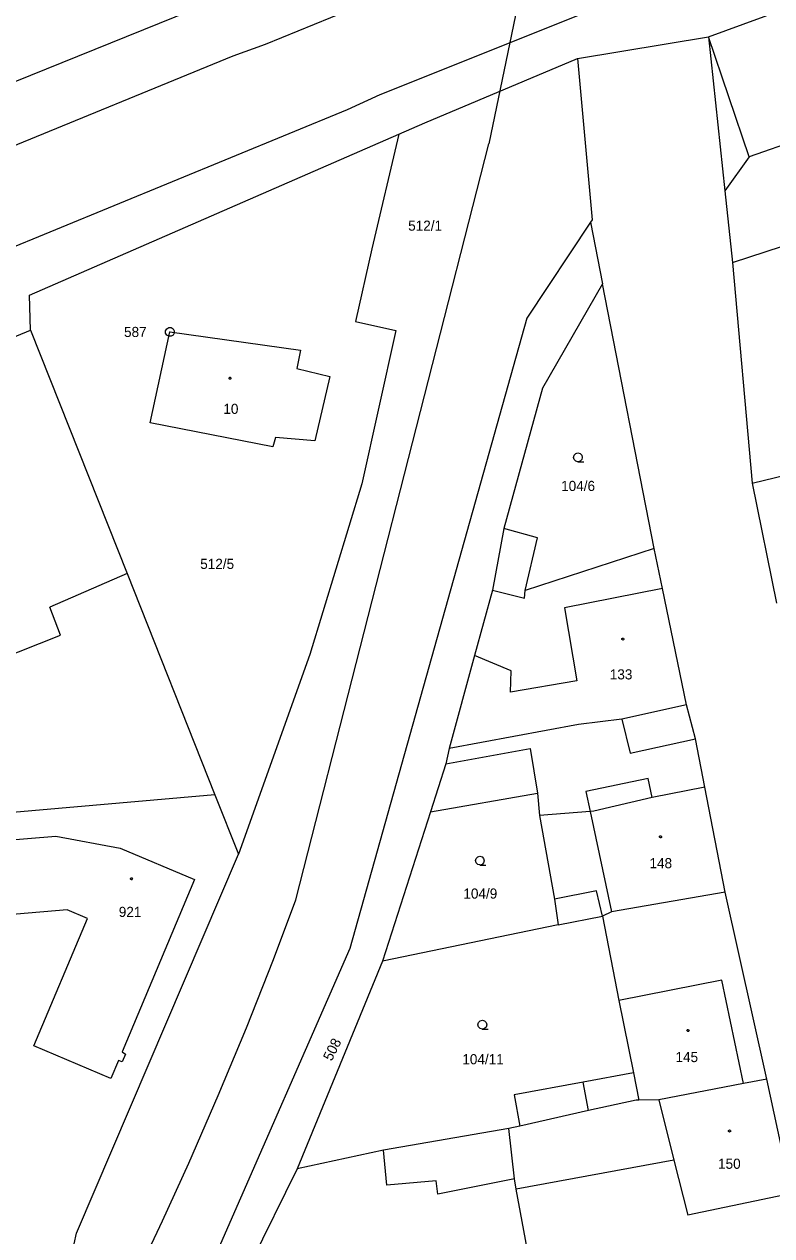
# Model space of a CAD drawing. Extents: x -757994 to -755874, y -1047691 to -1046119.
# Drawn here: x -756803.8 to -756741.1, y -1047019.6 to -1046918 of the extents above; entities that cross this region are included whole.
import ezdxf

# ---------------------------------------------------------------- set-up
doc = ezdxf.new("R2010")
doc.units = 0
doc.layers.add('katastrální mapa', color=7, linetype='Continuous')

msp = doc.modelspace()

# ---------------------------------------------------------------- linework, layer by layer
at = {"layer": 'katastrální mapa'}
for p, q in [((-756736.73, -1046792.06), (-756764.8, -1046928)), ((-756783.55, -1046919.66), (-756745.69, -1046904.09)), ((-756773.92, -1046923.88), (-756746.37, -1046912.83)), ((-756746.4, -1046919.03), (-756731.43, -1046913.55)), ((-756786.2, -1046915.37), (-756813.46, -1046926.39)), ((-756786.26, -1046920.64), (-756783.55, -1046919.66)), ((-756757.38, -1046920.84), (-756746.4, -1046919.03)), ((-756746.4, -1046919.03), (-756745.02, -1046931.94)), ((-756742.99, -1046929.11), (-756746.4, -1046919.03)), ((-756863.92, -1046952.44), (-756786.26, -1046920.64)), ((-756770.18, -1046926.26), (-756757.38, -1046920.84)), ((-756757.38, -1046920.84), (-756756.14, -1046934.38)), ((-756776.68, -1046925.14), (-756773.92, -1046923.88)), ((-756730.7, -1046924.75), (-756742.99, -1046929.11)), ((-756875.88, -1046965.91), (-756776.68, -1046925.14)), ((-756772.36, -1046927.21), (-756770.18, -1046926.26)), ((-756803.33, -1046940.72), (-756772.36, -1046927.21)), ((-756780.99, -1046991.44), (-756764.8, -1046928)), ((-756772.36, -1046927.21), (-756774.64, -1046936.81)), ((-756742.99, -1046929.11), (-756745.02, -1046931.94)), ((-756745.02, -1046931.94), (-756744.38, -1046937.96)), ((-756756.28, -1046934.59), (-756761.62, -1046942.65)), ((-756756.14, -1046934.38), (-756756.28, -1046934.59)), ((-756756.28, -1046934.59), (-756755.27, -1046939.77)), ((-756744.38, -1046937.96), (-756734.72, -1046934.79)), ((-756774.64, -1046936.81), (-756776.01, -1046942.92)), ((-756744.38, -1046937.96), (-756742.74, -1046956.49)), ((-756755.27, -1046939.77), (-756760.3, -1046948.51)), ((-756750.94, -1046961.97), (-756755.27, -1046939.77)), ((-756803.26, -1046943.64), (-756803.33, -1046940.72)), ((-756761.62, -1046942.65), (-756776.48, -1046995.54)), ((-756776.01, -1046942.92), (-756772.62, -1046943.68)), ((-756809.96, -1046946.39), (-756803.26, -1046943.64)), ((-756803.26, -1046943.64), (-756795.15, -1046964.07)), ((-756793.22, -1046951.43), (-756791.56, -1046943.79)), ((-756791.59, -1046943.79), (-756791.54, -1046943.79)), ((-756791.56, -1046943.79), (-756780.62, -1046945.32)), ((-756772.62, -1046943.68), (-756775.46, -1046956.53)), ((-756780.62, -1046945.32), (-756780.92, -1046946.87)), ((-756780.92, -1046946.87), (-756778.15, -1046947.52)), ((-756778.15, -1046947.52), (-756779.41, -1046952.93)), ((-756760.3, -1046948.51), (-756763.56, -1046960.28)), ((-756782.92, -1046953.43), (-756793.22, -1046951.43)), ((-756782.71, -1046952.65), (-756782.92, -1046953.43)), ((-756779.41, -1046952.93), (-756782.71, -1046952.65)), ((-756742.74, -1046956.49), (-756736.17, -1046954.9)), ((-756775.46, -1046956.53), (-756779.83, -1046970.85)), ((-756742.74, -1046956.49), (-756740.68, -1046966.55)), ((-756763.56, -1046960.28), (-756764.51, -1046965.47)), ((-756760.72, -1046961.06), (-756763.56, -1046960.28)), ((-756761.76, -1046965.48), (-756760.72, -1046961.06)), ((-756750.94, -1046961.97), (-756761.76, -1046965.48)), ((-756750.24, -1046965.33), (-756750.94, -1046961.97)), ((-756795.15, -1046964.07), (-756801.63, -1046966.89)), ((-756795.15, -1046964.07), (-756787.79, -1046982.63)), ((-756764.51, -1046965.47), (-756766.02, -1046970.94)), ((-756764.51, -1046965.47), (-756761.83, -1046966.12)), ((-756761.83, -1046966.12), (-756761.76, -1046965.48)), ((-756750.24, -1046965.33), (-756758.48, -1046966.93)), ((-756748.23, -1046975.07), (-756750.24, -1046965.33)), ((-756800.74, -1046969.23), (-756801.63, -1046966.89)), ((-756758.48, -1046966.93), (-756757.42, -1046973.08)), ((-756810.93, -1046973.28), (-756800.74, -1046969.23)), ((-756779.83, -1046970.85), (-756785.81, -1046987.62)), ((-756766.02, -1046970.94), (-756768.15, -1046978.75)), ((-756762.94, -1046972.22), (-756766.02, -1046970.94)), ((-756763.01, -1046974.02), (-756762.94, -1046972.22)), ((-756757.42, -1046973.08), (-756763.01, -1046974.02)), ((-756748.23, -1046975.07), (-756753.66, -1046976.28)), ((-756747.48, -1046977.94), (-756748.23, -1046975.07)), ((-756757.28, -1046976.74), (-756768.15, -1046978.75)), ((-756753.66, -1046976.28), (-756757.28, -1046976.74)), ((-756753.66, -1046976.28), (-756752.95, -1046979.13)), ((-756768.15, -1046978.75), (-756768.41, -1046980.03)), ((-756768.41, -1046980.03), (-756761.35, -1046978.75)), ((-756761.35, -1046978.75), (-756760.74, -1046982.5)), ((-756752.95, -1046979.13), (-756747.48, -1046977.94)), ((-756746.7, -1046982), (-756747.48, -1046977.94)), ((-756768.41, -1046980.03), (-756769.71, -1046984.06)), ((-756751.44, -1046981.26), (-756756.67, -1046982.36)), ((-756751.12, -1046982.87), (-756751.44, -1046981.26)), ((-756787.79, -1046982.63), (-756815.18, -1046985.04)), ((-756787.79, -1046982.63), (-756785.81, -1046987.62)), ((-756769.71, -1046984.06), (-756760.74, -1046982.5)), ((-756760.74, -1046982.5), (-756760.57, -1046984.38)), ((-756756.67, -1046982.36), (-756756.32, -1046984.02)), ((-756751.12, -1046982.87), (-756756.01, -1046983.99)), ((-756746.7, -1046982), (-756751.12, -1046982.87)), ((-756744.98, -1046990.79), (-756746.7, -1046982)), ((-756756.01, -1046983.99), (-756756.32, -1046984.02)), ((-756769.71, -1046984.06), (-756773.74, -1046996.58)), ((-756756.32, -1046984.02), (-756760.57, -1046984.38)), ((-756760.57, -1046984.38), (-756759.32, -1046991.39)), ((-756756.32, -1046984.02), (-756754.53, -1046992.45)), ((-756799.4, -1047019.41), (-756785.81, -1046987.62)), ((-756755.79, -1046990.69), (-756759.32, -1046991.39)), ((-756755.28, -1046992.81), (-756755.79, -1046990.69)), ((-756744.98, -1046990.79), (-756754.53, -1046992.45)), ((-756741.49, -1047006.49), (-756744.98, -1046990.79)), ((-756759.32, -1046991.39), (-756759.01, -1046993.53)), ((-756759.01, -1046993.53), (-756755.28, -1046992.81)), ((-756754.53, -1046992.45), (-756755.28, -1046992.81)), ((-756755.28, -1046992.81), (-756753.91, -1046999.9)), ((-756759.01, -1046993.53), (-756773.74, -1046996.58)), ((-756776.48, -1046995.54), (-756787.52, -1047020.76)), ((-756773.74, -1046996.58), (-756780.89, -1047014.02)), ((-756745.28, -1046998.17), (-756753.91, -1046999.9)), ((-756743.45, -1047006.86), (-756745.28, -1046998.17)), ((-756753.91, -1046999.9), (-756752.69, -1047005.97)), ((-756752.69, -1047005.97), (-756756.9, -1047006.74)), ((-756752.69, -1047005.97), (-756752.24, -1047008.24)), ((-756756.9, -1047006.74), (-756762.7, -1047007.8)), ((-756756.45, -1047009.13), (-756756.9, -1047006.74)), ((-756743.45, -1047006.86), (-756750.57, -1047008.22)), ((-756741.49, -1047006.49), (-756743.45, -1047006.86)), ((-756739.44, -1047016.08), (-756741.49, -1047006.49)), ((-756762.7, -1047007.8), (-756762.21, -1047010.42)), ((-756752.47, -1047008.24), (-756756.45, -1047009.13)), ((-756752.24, -1047008.24), (-756752.47, -1047008.24)), ((-756750.57, -1047008.22), (-756752.24, -1047008.24)), ((-756750.57, -1047008.22), (-756749.29, -1047013.29)), ((-756756.45, -1047009.13), (-756762.21, -1047010.42)), ((-756762.21, -1047010.42), (-756763.15, -1047010.63)), ((-756763.15, -1047010.63), (-756773.65, -1047012.46)), ((-756762.66, -1047014.85), (-756763.15, -1047010.63)), ((-756773.65, -1047012.46), (-756780.89, -1047014.02)), ((-756773.37, -1047015.39), (-756773.65, -1047012.46)), ((-756749.29, -1047013.29), (-756762.53, -1047015.73)), ((-756749.29, -1047013.29), (-756748.13, -1047017.89)), ((-756780.89, -1047014.02), (-756790.18, -1047032.81)), ((-756769.23, -1047015.03), (-756773.37, -1047015.39)), ((-756769.1, -1047016.15), (-756769.23, -1047015.03)), ((-756762.66, -1047014.85), (-756769.1, -1047016.15)), ((-756762.53, -1047015.73), (-756762.66, -1047014.85)), ((-756761.2, -1047022.76), (-756762.53, -1047015.73)), ((-756739.44, -1047016.08), (-756748.13, -1047017.89)), ((-756799.59, -1047020.32), (-756799.4, -1047019.41))]:
    msp.add_line(p, q, dxfattribs=at)
for points in [[(-756791.47, -1046943.43), (-756791.3, -1046943.53), (-756791.2, -1046943.7), (-756791.2, -1046943.89), (-756791.3, -1046944.06), (-756791.47, -1046944.16), (-756791.66, -1046944.16), (-756791.83, -1046944.06), (-756791.93, -1046943.89), (-756791.93, -1046943.7), (-756791.83, -1046943.53), (-756791.66, -1046943.43)], [(-756786.52, -1046947.6), (-756786.47, -1046947.61), (-756786.45, -1046947.65), (-756786.44, -1046947.68), (-756786.45, -1046947.73), (-756786.49, -1046947.76), (-756786.52, -1046947.77), (-756786.57, -1046947.75), (-756786.6, -1046947.72), (-756786.6, -1046947.68), (-756786.6, -1046947.64), (-756786.55, -1046947.6)], [(-756753.57, -1046969.48), (-756753.52, -1046969.49), (-756753.49, -1046969.53), (-756753.48, -1046969.56), (-756753.49, -1046969.61), (-756753.53, -1046969.64), (-756753.57, -1046969.65), (-756753.61, -1046969.63), (-756753.65, -1046969.6), (-756753.66, -1046969.56), (-756753.65, -1046969.52), (-756753.6, -1046969.48)], [(-756808.3, -1046986.7), (-756801.14, -1046986.11), (-756795.73, -1046987.12), (-756789.49, -1046989.74), (-756795.57, -1047004.2), (-756795.3, -1047004.39), (-756795.57, -1047005.04), (-756795.86, -1047004.91), (-756796.52, -1047006.44), (-756802.98, -1047003.7), (-756798.46, -1046993.02), (-756800.18, -1046992.27), (-756807.73, -1046992.92)], [(-756750.41, -1046986.07), (-756750.36, -1046986.08), (-756750.34, -1046986.12), (-756750.33, -1046986.15), (-756750.34, -1046986.2), (-756750.38, -1046986.23), (-756750.41, -1046986.24), (-756750.46, -1046986.22), (-756750.49, -1046986.19), (-756750.5, -1046986.15), (-756750.49, -1046986.11), (-756750.45, -1046986.07)], [(-756794.79, -1046989.6), (-756794.74, -1046989.61), (-756794.72, -1046989.65), (-756794.71, -1046989.68), (-756794.72, -1046989.73), (-756794.76, -1046989.76), (-756794.79, -1046989.77), (-756794.84, -1046989.75), (-756794.86, -1046989.72), (-756794.88, -1046989.68), (-756794.86, -1046989.64), (-756794.83, -1046989.6)], [(-756748.11, -1047002.32), (-756748.06, -1047002.33), (-756748.03, -1047002.37), (-756748.02, -1047002.4), (-756748.03, -1047002.45), (-756748.08, -1047002.48), (-756748.11, -1047002.49), (-756748.16, -1047002.47), (-756748.19, -1047002.44), (-756748.2, -1047002.4), (-756748.19, -1047002.36), (-756748.15, -1047002.32)], [(-756744.62, -1047010.75), (-756744.57, -1047010.76), (-756744.54, -1047010.81), (-756744.53, -1047010.84), (-756744.54, -1047010.89), (-756744.59, -1047010.92), (-756744.62, -1047010.93), (-756744.67, -1047010.91), (-756744.7, -1047010.88), (-756744.71, -1047010.84), (-756744.7, -1047010.79), (-756744.66, -1047010.76)]]:
    msp.add_lwpolyline(points, close=True, dxfattribs=at)
for points in [[(-756757.34, -1046954.69), (-756757.53, -1046954.64), (-756757.67, -1046954.5), (-756757.72, -1046954.32), (-756757.67, -1046954.14), (-756757.53, -1046954), (-756757.35, -1046953.95), (-756757.16, -1046954), (-756757.02, -1046954.14), (-756756.98, -1046954.33), (-756757.02, -1046954.51), (-756757.16, -1046954.65), (-756757.35, -1046954.7), (-756756.85, -1046954.7)], [(-756765.56, -1046988.52), (-756765.75, -1046988.47), (-756765.89, -1046988.34), (-756765.94, -1046988.15), (-756765.89, -1046987.97), (-756765.75, -1046987.83), (-756765.57, -1046987.78), (-756765.38, -1046987.83), (-756765.25, -1046987.97), (-756765.2, -1046988.16), (-756765.25, -1046988.35), (-756765.38, -1046988.48), (-756765.57, -1046988.53), (-756765.07, -1046988.53)], [(-756836.87, -1047091.03), (-756833.57, -1047086.8), (-756829.82, -1047081.82), (-756826.16, -1047076.78), (-756822.58, -1047071.68), (-756819.1, -1047066.52), (-756815.7, -1047061.3), (-756812.39, -1047056.03), (-756809.17, -1047050.69), (-756806.05, -1047045.31), (-756803.01, -1047039.87), (-756800.07, -1047034.38), (-756797.23, -1047028.84), (-756794.48, -1047023.25), (-756792.19, -1047018.39), (-756789.97, -1047013.53), (-756787.51, -1047007.87), (-756785.14, -1047002.18), (-756782.87, -1046996.44), (-756780.99, -1046991.44)], [(-756765.35, -1047002.29), (-756765.54, -1047002.24), (-756765.68, -1047002.11), (-756765.73, -1047001.92), (-756765.68, -1047001.74), (-756765.54, -1047001.6), (-756765.35, -1047001.55), (-756765.17, -1047001.6), (-756765.03, -1047001.74), (-756764.98, -1047001.93), (-756765.03, -1047002.12), (-756765.17, -1047002.25), (-756765.36, -1047002.3), (-756764.86, -1047002.3)]]:
    msp.add_lwpolyline(points, dxfattribs=at)

# ---------------------------------------------------------------- texts
for s, p in [('512/1', (-756771.58, -1046935.3)), ('587', (-756795.41, -1046944.22)), ('10', (-756787.08, -1046950.67)), ('104/6', (-756758.75, -1046957.14)), ('512/5', (-756789.02, -1046963.68)), ('133', (-756754.67, -1046972.95)), ('148', (-756751.34, -1046988.79)), ('104/9', (-756766.95, -1046991.34)), ('921', (-756795.85, -1046992.88)), ('145', (-756749.16, -1047005.06)), ('104/11', (-756767.04, -1047005.24)), ('150', (-756745.59, -1047014.01))]:
    msp.add_text(s, height=0.85, dxfattribs=at).set_placement(p)
msp.add_text('508', height=0.85, rotation=63.4264, dxfattribs=at).set_placement((-756778, -1047005.03))

doc.saveas('drawing.dxf')
